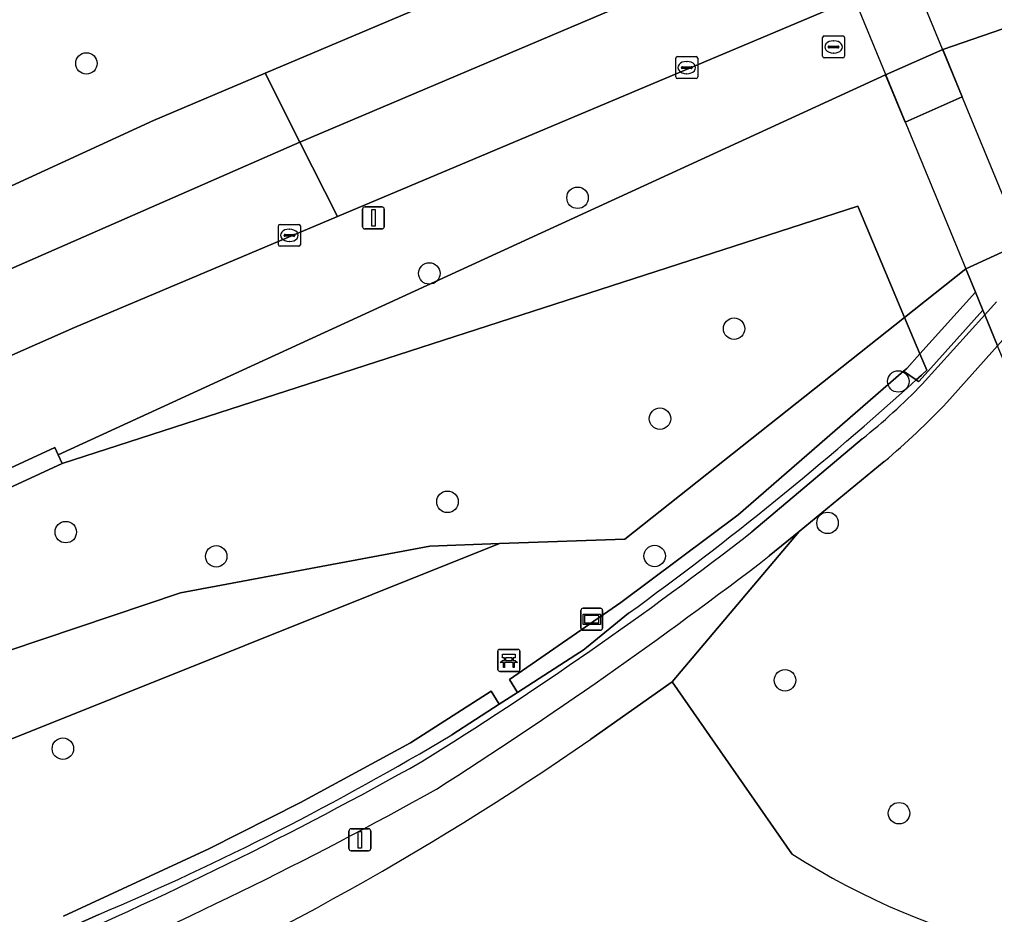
# Model space of a CAD drawing. Extents: x 162879 to 165540, y 384011 to 385181.
# Drawn here: x 164198.85 to 164243.24, y 384921.16 to 384961.9 of the extents above; entities that cross this region are included whole.
import ezdxf

# ---------------------------------------------------------------- set-up
doc = ezdxf.new("R2010")
doc.units = 0
for name, color, linetype in [('IMGEO_Bank', 7, 'Continuous'), ('IMGEO_Berm_groen', 7, 'Continuous'), ('IMGEO_Boom', 7, 'Continuous'), ('IMGEO_Dek', 7, 'Continuous'), ('IMGEO_Gemengd_bos', 7, 'Continuous'), ('IMGEO_Groenvoorziening', 7, 'Continuous'), ('IMGEO_Haag', 7, 'Continuous'), ('IMGEO_Hek', 7, 'Continuous'), ('IMGEO_Informatiebord', 7, 'Continuous'), ('IMGEO_Kolk', 7, 'Continuous'), ('IMGEO_Lichtmast', 7, 'Continuous'), ('IMGEO_Loofbos', 7, 'Continuous'), ('IMGEO_Muur', 7, 'Continuous'), ('IMGEO_Pijler', 7, 'Continuous'), ('IMGEO_Rijbaan_regionaal_gesloten', 7, 'Continuous'), ('IMGEO_Rioolput', 7, 'Continuous'), ('IMGEO_Voetpad_gesloten', 7, 'Continuous'), ('IMGEO_Voetpad_open', 7, 'Continuous')]:
    doc.layers.add(name, color=color, linetype=linetype)

msp = doc.modelspace()

# ---------------------------------------------------------------- linework, layer by layer
at = {"layer": 'IMGEO_Bank'}
for p, q in [((164220.632, 384932.304), (164220.632, 384933.145)), ((164220.632, 384933.145), (164220.632, 384932.304)), ((164220.707, 384933.229), (164221.548, 384933.229)), ((164221.548, 384933.229), (164220.707, 384933.229)), ((164221.632, 384933.154), (164221.632, 384932.313)), ((164221.632, 384932.313), (164221.632, 384933.154)), ((164220.941, 384932.735), (164220.941, 384932.841)), ((164220.985, 384932.841), (164220.985, 384932.735)), ((164221.273, 384932.847), (164220.991, 384932.847)), ((164220.991, 384932.729), (164221.273, 384932.729)), ((164221.279, 384932.735), (164221.279, 384932.841)), ((164221.323, 384932.841), (164221.323, 384932.735)), ((164221.329, 384932.627), (164220.936, 384932.627)), ((164221.557, 384932.229), (164220.716, 384932.229)), ((164220.716, 384932.229), (164221.557, 384932.229))]:
    msp.add_line(p, q, dxfattribs=at)
for points in [[(164220.879, 384932.627), (164220.737, 384932.627), (164220.849, 384932.729), (164220.935, 384932.729)], [(164220.935, 384932.847), (164220.849, 384932.847), (164220.849, 384933.008), (164221.412, 384933.008), (164221.412, 384932.847), (164221.329, 384932.847)], [(164221.329, 384932.729), (164221.412, 384932.729), (164221.524, 384932.627), (164221.385, 384932.627)], [(164220.929, 384932.62), (164220.929, 384932.413), (164220.886, 384932.413), (164220.886, 384932.62)], [(164221.379, 384932.62), (164221.379, 384932.413), (164221.335, 384932.413), (164221.335, 384932.62)]]:
    msp.add_lwpolyline(points, dxfattribs=at)
for centre, radius, start, end in [((164220.71, 384933.151), 0.0779, 92.4484, 184.2845), ((164220.71, 384933.151), 0.0779, 92.4484, 184.2845), ((164221.554, 384933.151), 0.0779, 2.4484, 94.2845), ((164221.554, 384933.151), 0.0779, 2.4484, 94.2845), ((164220.934, 384932.84), 0.00671, 2.8957, 87.1043), ((164220.934, 384932.736), 0.00671, 272.8957, 357.1043), ((164220.991, 384932.84), 0.00671, 92.8957, 177.1043), ((164220.991, 384932.736), 0.00671, 182.8957, 267.1043), ((164221.273, 384932.84), 0.00671, 2.8957, 87.1043), ((164221.273, 384932.736), 0.00671, 272.8957, 357.1043), ((164221.33, 384932.84), 0.00671, 92.8957, 177.1043), ((164221.33, 384932.736), 0.00671, 182.8957, 267.1043), ((164220.71, 384932.307), 0.0779, 182.4484, 274.2845), ((164220.71, 384932.307), 0.0779, 182.4484, 274.2845), ((164220.879, 384932.62), 0.00671, 2.8957, 87.1043), ((164220.936, 384932.62), 0.00671, 92.8957, 177.1043), ((164221.328, 384932.62), 0.00671, 2.8957, 87.1043), ((164221.385, 384932.62), 0.00671, 92.8957, 177.1043), ((164221.554, 384932.307), 0.0779, 272.4484, 4.2845), ((164221.554, 384932.307), 0.0779, 272.4484, 4.2845)]:
    msp.add_arc(centre, radius, start, end, dxfattribs=at)
at = {"layer": 'IMGEO_Berm_groen'}
for points in [[(164149.304, 384932.387), (164167.623, 384940.868), (164194.28, 384952.4), (164204.946, 384957.301), (164210.03, 384959.452), (164234.062, 384969.617), (164234.489, 384969.798), (164236.693, 384970.685), (164237.042, 384970.826), (164257.501, 384979.179), (164310.01, 385000), (164317.921, 385003.173), (164331.941, 385008.048), (164375.909, 385023.887), (164413.077, 385036.341)], [(164096.894, 384894.556), (164200.456, 384942.424), (164200.612, 384942.085), (164238.288, 384959.387), (164240.887, 384960.532), (164264.861, 384968.801), (164264.802, 384968.97), (164263.594, 384972.416), (164248.803, 384967.86), (164239.799, 384964.082), (164239.476, 384963.948), (164237.273, 384963.037), (164236.853, 384962.86), (164213.333, 384952.939), (164201.359, 384947.888), (164175.004, 384936.259), (164153.885, 384926.74)]]:
    msp.add_lwpolyline(points, dxfattribs=at)
at = {"layer": 'IMGEO_Boom'}
for centre in [(164201.898, 384959.901), (164224.259, 384953.785), (164217.509, 384950.341), (164231.387, 384947.827), (164238.863, 384945.425), (164228.011, 384943.73), (164218.338, 384939.947), (164235.641, 384938.988), (164200.958, 384938.567), (164207.809, 384937.463), (164227.768, 384937.483), (164233.705, 384931.825), (164200.826, 384928.711), (164238.897, 384925.774)]:
    msp.add_circle(centre, 0.489, dxfattribs=at)
at = {"layer": 'IMGEO_Dek'}
msp.add_lwpolyline([(164231.573, 384983.081), (164228.941, 384982.015), (164241.94, 384950.545), (164244.522, 384951.734)], close=True, dxfattribs=at)
at = {"layer": 'IMGEO_Gemengd_bos'}
msp.add_lwpolyline([(164148.774, 384907.293), (164160.224, 384912.666), (164180.11, 384921.795), (164220.713, 384938.046), (164217.533, 384937.932), (164206.188, 384935.799), (164178.024, 384926.339), (164158.119, 384917.201), (164147.918, 384912.415)], close=True, dxfattribs=at)
at = {"layer": 'IMGEO_Groenvoorziening'}
for points in [[(164241.94, 384950.545), (164239.149, 384948.336), (164239.848, 384946.678), (164242.377, 384949.488)], [(164240.161, 384945.933), (164239.918, 384945.712), (164239.675, 384945.492), (164239.783, 384945.417), (164239.812, 384945.442), (164242.715, 384948.668), (164242.377, 384949.488), (164239.848, 384946.678)], [(164240.161, 384945.933), (164239.848, 384946.678), (164239.25, 384946.014), (164239.106, 384945.889), (164239.675, 384945.492), (164239.918, 384945.712)]]:
    msp.add_lwpolyline(points, close=True, dxfattribs=at)
for points in [[(164200.857, 384921.082), (164207.473, 384924.157), (164211.642, 384926.257), (164216.659, 384928.982), (164220.326, 384931.323), (164220.693, 384930.733), (164221.533, 384931.274), (164221.166, 384931.865), (164226.225, 384935.368), (164231.57, 384939.353), (164239.106, 384945.889), (164239.25, 384946.014), (164239.848, 384946.678), (164239.149, 384948.336), (164226.407, 384938.25), (164220.713, 384938.046), (164180.11, 384921.795), (164160.224, 384912.666)], [(164239.952, 384945.299), (164242.8, 384948.463), (164242.715, 384948.668), (164239.812, 384945.442), (164239.783, 384945.417), (164239.675, 384945.492)], [(164258.071, 384930.088), (164253.137, 384928.386), (164245.767, 384938.332), (164244.814, 384941.557), (164245.526, 384941.865), (164244.972, 384943.206), (164243.384, 384947.05), (164241.075, 384944.464)], [(164239.675, 384945.492), (164239.106, 384945.889), (164231.57, 384939.353), (164226.225, 384935.368), (164221.166, 384931.865), (164221.533, 384931.274), (164224.177, 384932.976), (164224.523, 384933.2), (164224.662, 384933.312), (164226.587, 384934.878)], [(164232.201, 384938.577), (164237.212, 384942.807)], [(164238.224, 384941.781), (164234.347, 384938.599), (164228.568, 384931.761), (164234.016, 384923.925)], [(164224.867, 384929.143), (164228.568, 384931.761), (164234.347, 384938.599), (164232.987, 384937.483)], [(164226.587, 384934.878), (164224.662, 384933.312), (164224.523, 384933.2), (164224.177, 384932.976), (164221.533, 384931.274), (164220.693, 384930.733), (164218.529, 384929.339)], [(164234.016, 384923.925), (164228.568, 384931.761), (164224.867, 384929.143)], [(164218.529, 384929.339), (164220.693, 384930.733), (164220.326, 384931.323), (164216.659, 384928.982), (164211.642, 384926.257), (164207.473, 384924.157), (164200.857, 384921.082)], [(164202.461, 384921.164), (164181.06, 384911.558)], [(164181.06, 384911.558), (164202.461, 384921.164)]]:
    msp.add_lwpolyline(points, dxfattribs=at)
for centre, radius, start, end in [((164135.222, 385060.915), 155.669, 305.93848, 312.14368), ((164135.222, 385060.915), 155.669, 305.93848, 312.14368), ((164218.728, 384965.883), 29.567, 308.6952, 315.8772), ((164214.919, 384969.402), 36.139, 310.1562, 316.3661), ((164123.012, 385079.527), 178.295, 301.87645, 307.76359), ((164105.559, 385103.31), 209.133, 302.47082, 307.54012), ((164147.79, 385040.508), 135.436, 292.99674, 304.68763), ((164147.79, 385040.508), 135.436, 292.99674, 304.68763), ((164151.38, 385041.442), 130.675, 293.01043, 300.9213), ((164151.38, 385041.442), 130.675, 293.01043, 300.9213), ((164126.037, 385090.567), 186.262, 293.14295, 299.29207), ((164128.271, 385087.08), 183.545, 292.92838, 299.20763), ((164252.104, 384952.191), 33.558, 237.3832, 276.3413), ((164252.104, 384952.191), 33.558, 237.3832, 276.3413)]:
    msp.add_arc(centre, radius, start, end, dxfattribs=at)
at = {"layer": 'IMGEO_Haag'}
msp.add_lwpolyline([(164240.161, 384945.933), (164239.918, 384945.712), (164239.675, 384945.492), (164239.783, 384945.417), (164239.812, 384945.442), (164242.715, 384948.668), (164242.377, 384949.488), (164239.848, 384946.678)], close=True, dxfattribs=at)
for points in [[(164239.675, 384945.492), (164239.106, 384945.889), (164231.57, 384939.353), (164226.225, 384935.368), (164221.166, 384931.865), (164221.533, 384931.274), (164224.177, 384932.976), (164224.523, 384933.2), (164224.662, 384933.312), (164226.587, 384934.878)], [(164218.529, 384929.339), (164220.693, 384930.733), (164220.326, 384931.323), (164216.659, 384928.982), (164211.642, 384926.257), (164207.473, 384924.157), (164200.857, 384921.082)], [(164181.06, 384911.558), (164202.461, 384921.164)]]:
    msp.add_lwpolyline(points, dxfattribs=at)
for centre, radius, start, end in [((164135.222, 385060.915), 155.669, 305.93848, 312.14368), ((164151.38, 385041.442), 130.675, 293.01043, 300.9213)]:
    msp.add_arc(centre, radius, start, end, dxfattribs=at)
at = {"layer": 'IMGEO_Hek'}
for points in [[(164200.795, 384941.688), (164237.018, 384953.398), (164239.149, 384948.336)], [(164239.149, 384948.336), (164239.848, 384946.678)], [(164239.848, 384946.678), (164240.161, 384945.933)], [(164239.675, 384945.492), (164239.918, 384945.712), (164240.161, 384945.933)], [(164226.587, 384934.878), (164224.662, 384933.312)], [(164224.662, 384933.312), (164224.523, 384933.2), (164224.177, 384932.976)], [(164224.177, 384932.976), (164221.533, 384931.274)], [(164221.533, 384931.274), (164220.693, 384930.733)], [(164220.693, 384930.733), (164218.529, 384929.339)], [(164202.461, 384921.164), (164181.06, 384911.558)]]:
    msp.add_lwpolyline(points, dxfattribs=at)
for centre, radius, start, end in [((164135.222, 385060.915), 155.669, 305.93848, 312.14368), ((164151.38, 385041.442), 130.675, 293.01043, 300.9213)]:
    msp.add_arc(centre, radius, start, end, dxfattribs=at)
at = {"layer": 'IMGEO_Informatiebord'}
for p, q in [((164224.412, 384934.2), (164224.412, 384935)), ((164224.412, 384935), (164224.412, 384934.2)), ((164224.512, 384935.1), (164225.302, 384935.1)), ((164225.302, 384935.1), (164224.512, 384935.1)), ((164225.402, 384935), (164225.402, 384934.2)), ((164225.402, 384934.2), (164225.402, 384935)), ((164225.302, 384934.1), (164224.512, 384934.1)), ((164224.512, 384934.1), (164225.302, 384934.1))]:
    msp.add_line(p, q, dxfattribs=at)
for points in [[(164224.513, 384934.832), (164225.301, 384934.832), (164225.301, 384934.368), (164224.513, 384934.368), (164224.513, 384934.832)], [(164224.578, 384934.767), (164224.578, 384934.433), (164225.236, 384934.433), (164225.236, 384934.767), (164224.578, 384934.767)]]:
    msp.add_lwpolyline(points, dxfattribs=at)
for centre, start, end in [((164224.512, 384935), 90, 180), ((164224.512, 384935), 90, 180), ((164225.302, 384935), 0, 90), ((164225.302, 384935), 360, 90), ((164224.512, 384934.2), 180, 270), ((164224.512, 384934.2), 180, 270), ((164225.302, 384934.2), 270, 0), ((164225.302, 384934.2), 270, 0)]:
    msp.add_arc(centre, 0.1, start, end, dxfattribs=at)
at = {"layer": 'IMGEO_Kolk'}
for p, q in [((164228.73, 384959.283), (164228.73, 384960.135)), ((164228.805, 384960.209), (164229.657, 384960.209)), ((164229.218, 384959.989), (164229.243, 384959.989)), ((164229.731, 384960.135), (164229.731, 384959.283)), ((164228.989, 384959.703), (164228.989, 384959.715)), ((164229.427, 384959.666), (164229.029, 384959.666)), ((164229.032, 384959.752), (164229.43, 384959.752)), ((164229.241, 384959.429), (164229.216, 384959.429)), ((164229.473, 384959.715), (164229.473, 384959.703)), ((164229.657, 384959.209), (164228.805, 384959.209)), ((164210.638, 384951.65), (164210.638, 384952.502)), ((164210.713, 384952.576), (164211.565, 384952.576)), ((164211.126, 384952.356), (164211.151, 384952.356)), ((164211.639, 384952.502), (164211.639, 384951.65)), ((164210.897, 384952.07), (164210.897, 384952.082)), ((164211.335, 384952.033), (164210.937, 384952.033)), ((164210.94, 384952.119), (164211.338, 384952.119)), ((164211.149, 384951.796), (164211.124, 384951.796)), ((164211.381, 384952.082), (164211.381, 384952.07)), ((164211.565, 384951.576), (164210.713, 384951.576))]:
    msp.add_line(p, q, dxfattribs=at)
for points in [[(164228.73, 384959.283), (164228.73, 384960.135)], [(164228.805, 384960.209), (164229.657, 384960.209)], [(164229.731, 384960.135), (164229.731, 384959.283)], [(164229.657, 384959.209), (164228.805, 384959.209)], [(164210.638, 384951.65), (164210.638, 384952.502)], [(164210.713, 384952.576), (164211.565, 384952.576)], [(164211.639, 384952.502), (164211.639, 384951.65)], [(164211.565, 384951.576), (164210.713, 384951.576)]]:
    msp.add_lwpolyline(points, dxfattribs=at)
for centre, radius, start, end in [((164228.807, 384960.133), 0.0765, 91.552, 178.448), ((164228.807, 384960.133), 0.0765, 91.552, 178.448), ((164229.655, 384960.133), 0.0765, 1.552, 88.448), ((164229.655, 384960.133), 0.0765, 1.552, 88.448), ((164229.029, 384959.712), 0.0403, 85.8775, 175.7526), ((164229.026, 384959.702), 0.0366, 178.938, 274.7102), ((164229.43, 384959.709), 0.043, 264.8664, 352.4533), ((164229.434, 384959.714), 0.0386, 1.7309, 96.639), ((164228.807, 384959.285), 0.0765, 181.552, 268.448), ((164228.807, 384959.285), 0.0765, 181.552, 268.448), ((164229.655, 384959.285), 0.0765, 271.552, 358.448), ((164229.655, 384959.285), 0.0765, 271.552, 358.448), ((164210.715, 384952.5), 0.0765, 91.552, 178.448), ((164210.715, 384952.5), 0.0765, 91.552, 178.448), ((164211.563, 384952.5), 0.0765, 1.552, 88.448), ((164211.563, 384952.5), 0.0765, 1.552, 88.448), ((164210.937, 384952.079), 0.0403, 85.8775, 175.7526), ((164210.934, 384952.069), 0.0366, 178.938, 274.7102), ((164211.338, 384952.076), 0.043, 264.8664, 352.4533), ((164211.342, 384952.081), 0.0386, 1.7309, 96.639), ((164210.715, 384951.652), 0.0765, 181.552, 268.448), ((164210.715, 384951.652), 0.0765, 181.552, 268.448), ((164211.563, 384951.652), 0.0765, 271.552, 358.448), ((164211.563, 384951.652), 0.0765, 271.552, 358.448)]:
    msp.add_arc(centre, radius, start, end, dxfattribs=at)
for centre, major_axis, ratio, start_param, end_param in [((164229.217, 384959.709), (-0.387, 0.002), 0.722429, 4.712389, 7.853982), ((164229.242, 384959.709), (-0.39, 0.002), 0.717154, 1.570796, 4.712389), ((164211.125, 384952.076), (-0.387, 0.002), 0.722429, 4.712389, 7.853982), ((164211.15, 384952.076), (-0.39, 0.002), 0.717154, 1.570796, 4.712389)]:
    msp.add_ellipse(centre, major_axis=major_axis, ratio=ratio, start_param=start_param, end_param=end_param, dxfattribs=at)
at = {"layer": 'IMGEO_Lichtmast'}
for p, q in [((164214.469, 384952.47), (164214.469, 384953.27)), ((164214.469, 384953.27), (164214.469, 384952.47)), ((164214.569, 384953.37), (164215.359, 384953.37)), ((164215.359, 384953.37), (164214.569, 384953.37)), ((164215.459, 384953.27), (164215.459, 384952.47)), ((164215.459, 384952.47), (164215.459, 384953.27)), ((164215.359, 384952.37), (164214.569, 384952.37)), ((164214.569, 384952.37), (164215.359, 384952.37)), ((164213.853, 384924.164), (164213.853, 384924.964)), ((164213.853, 384924.964), (164213.853, 384924.164)), ((164213.953, 384925.064), (164214.743, 384925.064)), ((164214.743, 384925.064), (164213.953, 384925.064)), ((164214.843, 384924.964), (164214.843, 384924.164)), ((164214.843, 384924.164), (164214.843, 384924.964)), ((164214.743, 384924.064), (164213.953, 384924.064)), ((164213.953, 384924.064), (164214.743, 384924.064))]:
    msp.add_line(p, q, dxfattribs=at)
for points in [[(164214.889, 384953.245), (164215.039, 384953.245), (164215.039, 384952.495), (164214.889, 384952.495), (164214.889, 384953.245)], [(164214.273, 384924.939), (164214.423, 384924.939), (164214.423, 384924.189), (164214.273, 384924.189), (164214.273, 384924.939)]]:
    msp.add_lwpolyline(points, dxfattribs=at)
for centre, start, end in [((164214.569, 384953.27), 90, 180), ((164214.569, 384953.27), 90, 180), ((164215.359, 384953.27), 0, 90), ((164215.359, 384953.27), 360, 90), ((164214.569, 384952.47), 180, 270), ((164214.569, 384952.47), 180, 270), ((164215.359, 384952.47), 270, 0), ((164215.359, 384952.47), 270, 0), ((164213.953, 384924.964), 90, 180), ((164213.953, 384924.964), 90, 180), ((164214.743, 384924.964), 0, 90), ((164214.743, 384924.964), 360, 90), ((164213.953, 384924.164), 180, 270), ((164213.953, 384924.164), 180, 270), ((164214.743, 384924.164), 270, 0), ((164214.743, 384924.164), 270, 0)]:
    msp.add_arc(centre, 0.1, start, end, dxfattribs=at)
at = {"layer": 'IMGEO_Loofbos'}
msp.add_lwpolyline([(164267.342, 384961.407), (164264.861, 384968.801), (164240.887, 384960.532), (164241.776, 384958.381), (164239.18, 384957.226), (164238.288, 384959.387), (164200.612, 384942.085), (164200.795, 384941.688), (164237.018, 384953.398), (164239.149, 384948.336), (164241.94, 384950.545), (164244.522, 384951.734), (164245.041, 384950.476)], dxfattribs=at)
msp.add_lwpolyline([(164226.407, 384938.25), (164239.149, 384948.336), (164237.018, 384953.398), (164200.795, 384941.688), (164147.169, 384916.901), (164147.918, 384912.415), (164158.119, 384917.201), (164178.024, 384926.339), (164206.188, 384935.799), (164217.533, 384937.932), (164220.713, 384938.046)], close=True, dxfattribs=at)
at = {"layer": 'IMGEO_Muur'}
msp.add_lwpolyline([(164147.169, 384916.901), (164200.795, 384941.688), (164200.612, 384942.085), (164200.456, 384942.424), (164096.894, 384894.556)], dxfattribs=at)
at = {"layer": 'IMGEO_Pijler'}
msp.add_lwpolyline([(164240.887, 384960.532), (164238.288, 384959.387), (164239.18, 384957.226), (164241.776, 384958.381)], close=True, dxfattribs=at)
at = {"layer": 'IMGEO_Rijbaan_regionaal_gesloten'}
for points in [[(164235.386, 384966.412), (164234.062, 384969.617), (164210.03, 384959.452), (164211.617, 384956.322)], [(164236.853, 384962.86), (164235.386, 384966.412), (164211.617, 384956.322), (164213.333, 384952.939)]]:
    msp.add_lwpolyline(points, close=True, dxfattribs=at)
for points in [[(163831.875, 384759.566), (163922.856, 384810.618), (163989.543, 384847.584), (164018.488, 384863.379), (164049.693, 384879.822), (164089.819, 384900.11), (164135.969, 384922.347), (164180.496, 384942.699), (164211.617, 384956.322), (164210.03, 384959.452), (164204.946, 384957.301), (164194.28, 384952.4), (164167.623, 384940.868), (164149.304, 384932.387), (164139.838, 384928.005), (164106.58, 384912.17), (164067.558, 384892.574), (164052.195, 384885.028), (164036.883, 384877.143), (164034.372, 384875.786), (164000, 384857.205), (163986.202, 384849.544), (163871.528, 384785.88)], [(163852.299, 384766.881), (163989.862, 384843.563), (164000, 384849.214), (164050.321, 384876.053), (164099.056, 384900.61), (164120.666, 384911.245), (164144.651, 384922.332), (164153.885, 384926.74), (164175.004, 384936.259), (164201.359, 384947.888), (164213.333, 384952.939), (164211.617, 384956.322), (164180.496, 384942.699), (164135.969, 384922.347), (164089.819, 384900.11), (164049.693, 384879.822), (164018.488, 384863.379), (163989.543, 384847.584), (163922.856, 384810.618), (163831.875, 384759.566)]]:
    msp.add_lwpolyline(points, dxfattribs=at)
at = {"layer": 'IMGEO_Rioolput'}
for p, q in [((164235.493, 384961.15), (164236.345, 384961.15)), ((164235.418, 384960.224), (164235.418, 384961.076)), ((164235.677, 384960.644), (164235.677, 384960.656)), ((164235.72, 384960.693), (164236.118, 384960.693)), ((164235.906, 384960.93), (164235.931, 384960.93)), ((164236.161, 384960.656), (164236.161, 384960.644)), ((164236.419, 384961.076), (164236.419, 384960.224)), ((164236.115, 384960.607), (164235.717, 384960.607)), ((164235.929, 384960.37), (164235.904, 384960.37)), ((164236.345, 384960.15), (164235.493, 384960.15))]:
    msp.add_line(p, q, dxfattribs=at)
for points in [[(164235.493, 384961.15), (164236.345, 384961.15)], [(164235.418, 384960.224), (164235.418, 384961.076)], [(164236.419, 384961.076), (164236.419, 384960.224)], [(164236.345, 384960.15), (164235.493, 384960.15)]]:
    msp.add_lwpolyline(points, dxfattribs=at)
for centre, radius, start, end in [((164235.495, 384961.074), 0.0765, 91.552, 178.448), ((164235.495, 384961.074), 0.0765, 91.552, 178.448), ((164236.343, 384961.074), 0.0765, 1.552, 88.448), ((164236.343, 384961.074), 0.0765, 1.552, 88.448), ((164235.717, 384960.653), 0.0403, 85.8775, 175.7526), ((164236.122, 384960.655), 0.0386, 1.7309, 96.639), ((164235.495, 384960.226), 0.0765, 181.552, 268.448), ((164235.495, 384960.226), 0.0765, 181.552, 268.448), ((164235.714, 384960.643), 0.0366, 178.938, 274.7102), ((164236.118, 384960.65), 0.043, 264.8664, 352.4533), ((164236.343, 384960.226), 0.0765, 271.552, 358.448), ((164236.343, 384960.226), 0.0765, 271.552, 358.448)]:
    msp.add_arc(centre, radius, start, end, dxfattribs=at)
for centre, major_axis, ratio, start_param, end_param in [((164235.905, 384960.65), (-0.387, 0.002), 0.722429, 4.712389, 7.853982), ((164235.93, 384960.65), (-0.39, 0.002), 0.717154, 1.570796, 4.712389)]:
    msp.add_ellipse(centre, major_axis=major_axis, ratio=ratio, start_param=start_param, end_param=end_param, dxfattribs=at)
at = {"layer": 'IMGEO_Voetpad_gesloten'}
for points in [[(164241.075, 384944.464), (164243.384, 384947.05), (164242.8, 384948.463), (164239.952, 384945.299)], [(164237.212, 384942.807), (164232.201, 384938.577)], [(164232.987, 384937.483), (164234.347, 384938.599), (164238.224, 384941.781)]]:
    msp.add_lwpolyline(points, dxfattribs=at)
for centre, radius, start, end in [((164218.728, 384965.883), 29.567, 308.6952, 315.8772), ((164214.919, 384969.402), 36.139, 310.1562, 316.3661), ((164123.012, 385079.527), 178.295, 301.87645, 307.76359), ((164105.559, 385103.31), 209.133, 302.47082, 307.54012), ((164126.037, 385090.567), 186.262, 293.14295, 299.29207), ((164128.271, 385087.08), 183.545, 292.92838, 299.20763)]:
    msp.add_arc(centre, radius, start, end, dxfattribs=at)
at = {"layer": 'IMGEO_Voetpad_open'}
msp.add_lwpolyline([(164231.573, 384983.081), (164228.941, 384982.015), (164241.94, 384950.545), (164244.522, 384951.734)], close=True, dxfattribs=at)
for points in [[(164245.041, 384950.476), (164244.522, 384951.734), (164241.94, 384950.545), (164242.377, 384949.488), (164242.715, 384948.668), (164242.8, 384948.463), (164243.329, 384949.051)], [(164243.329, 384949.051), (164242.8, 384948.463), (164243.384, 384947.05), (164244.358, 384948.142), (164245.577, 384949.179), (164245.041, 384950.476)]]:
    msp.add_lwpolyline(points, dxfattribs=at)

doc.saveas('drawing.dxf')
